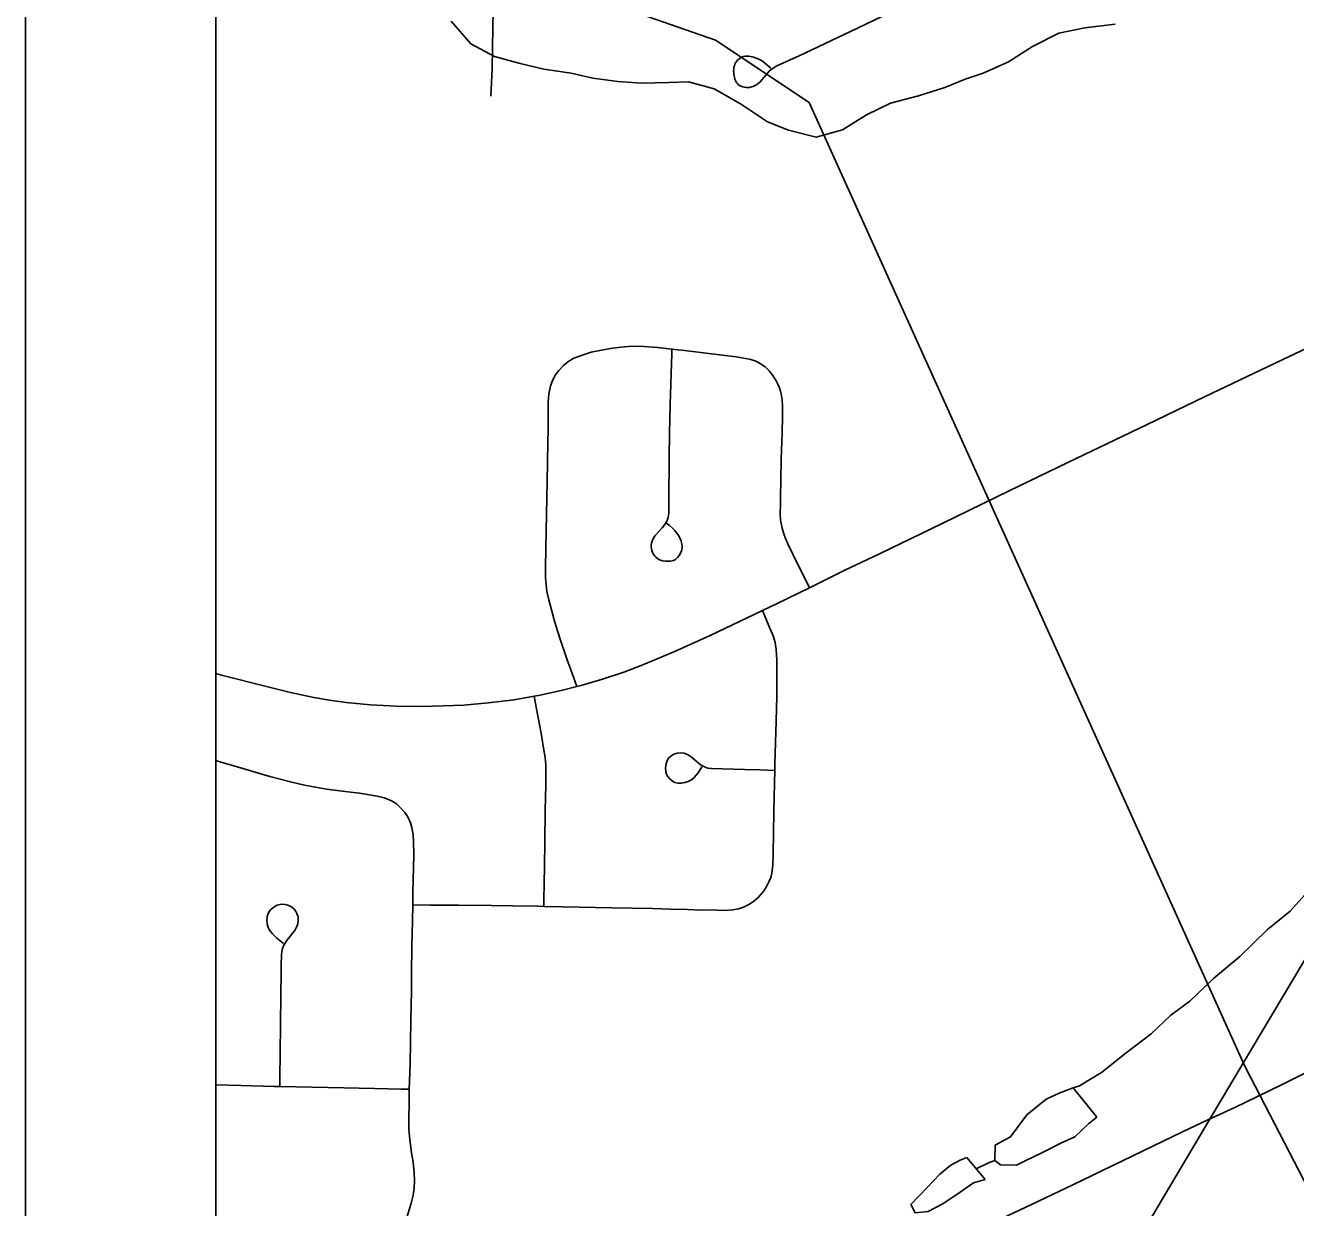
# Model space of a CAD drawing. Extents: x 0 to 34, y 0 to 22.
# Drawn here: x 2 to 2.667, y 16.596 to 17.216 of the extents above; entities that cross this region are included whole.
import ezdxf

# ---------------------------------------------------------------- set-up
doc = ezdxf.new("R2010")
doc.units = 0
for name, color, linetype in [('GM_X_City_Street', 7, 'Continuous'), ('GM_X_Corporation', 7, 'Continuous'), ('GM_X_Minor_Lake', 7, 'Continuous'), ('GM_X_Minor_River', 7, 'Continuous'), ('GM_X_Rail_Line', 7, 'Continuous'), ('GM_X_State_Route', 7, 'Continuous'), ('GM_X_Township_Road', 7, 'Continuous'), ('SH_Data', 7, 'Continuous')]:
    doc.layers.add(name, color=color, linetype=linetype)

msp = doc.modelspace()

# ---------------------------------------------------------------- linework, layer by layer
at = {"layer": 'GM_X_City_Street'}
for points in [[(2.2443, 17.17926), (2.24488, 17.19359), (2.24531, 17.21533), (2.24562, 17.23274), (2.24609, 17.24763), (2.24652, 17.25816), (2.24733, 17.26677), (2.24877, 17.27718), (2.25061, 17.28691), (2.25233, 17.29412), (2.25519, 17.30359), (2.25968, 17.31649), (2.26408, 17.32947), (2.26726, 17.33887)], [(2.39116, 17.19401), (2.38786, 17.19677), (2.38652, 17.1977), (2.38558, 17.19828), (2.38455, 17.19879), (2.38353, 17.19921), (2.3825, 17.19956), (2.38139, 17.19989), (2.3804, 17.20012), (2.37943, 17.20023), (2.37858, 17.20026), (2.37761, 17.20018), (2.37675, 17.2), (2.37584, 17.19966), (2.37507, 17.19924), (2.37439, 17.19872), (2.37368, 17.1981), (2.37313, 17.19741), (2.37265, 17.19673), (2.37228, 17.19599), (2.372, 17.19522), (2.37177, 17.19442), (2.37165, 17.19349), (2.3716, 17.19252), (2.37166, 17.1916), (2.37174, 17.1907), (2.37186, 17.18984), (2.37203, 17.18896), (2.37226, 17.18813), (2.37254, 17.18739), (2.37294, 17.18665), (2.37341, 17.18599), (2.37408, 17.18539), (2.37471, 17.1849), (2.37549, 17.18446), (2.3764, 17.18412), (2.3773, 17.18391), (2.37827, 17.18377), (2.37922, 17.18375), (2.38012, 17.18386), (2.38107, 17.18407), (2.38191, 17.1844), (2.3828, 17.18481), (2.38357, 17.18526), (2.38452, 17.18595), (2.38549, 17.18682), (2.38933, 17.1913), (2.39036, 17.19242), (2.39135, 17.19332), (2.39241, 17.19402), (2.39427, 17.19513), (2.40594, 17.20033), (2.43287, 17.21321), (2.48166, 17.23656)], [(2.28929, 16.86946), (2.28755, 16.87439), (2.28431, 16.88354), (2.28032, 16.8955), (2.27788, 16.90327), (2.27601, 16.90971), (2.2746, 16.91498), (2.27363, 16.9194), (2.2732, 16.92306), (2.27299, 16.92661), (2.27288, 16.93221), (2.27309, 16.94169), (2.27319, 16.95095), (2.2734, 16.95956), (2.27404, 16.98659), (2.27414, 16.99823), (2.27424, 17.00372), (2.27423, 17.01244), (2.27432, 17.01874), (2.27471, 17.02297), (2.27552, 17.02731), (2.27671, 17.03043), (2.27811, 17.03301), (2.27983, 17.03527), (2.2823, 17.03797), (2.28446, 17.03969), (2.28607, 17.04077), (2.28779, 17.04174), (2.29027, 17.04271), (2.29318, 17.04379), (2.29684, 17.04487), (2.30233, 17.04605), (2.30814, 17.04703), (2.31428, 17.04778), (2.31838, 17.04811), (2.32473, 17.04789), (2.33169, 17.04746), (2.33922, 17.04659), (2.34587, 17.04582), (2.36576, 17.04339), (2.37298, 17.04242), (2.37707, 17.04178), (2.38073, 17.04103), (2.38321, 17.04017), (2.38555, 17.03896), (2.38811, 17.03722), (2.39036, 17.03509), (2.39225, 17.03263), (2.39398, 17.02994), (2.39484, 17.02822), (2.39571, 17.02628), (2.39625, 17.02445), (2.39658, 17.02304), (2.39704, 17.01997), (2.39722, 17.01638), (2.39733, 17.01271), (2.39722, 17.0098), (2.39712, 17.00392), (2.39701, 17.00268), (2.39658, 16.98902), (2.39648, 16.9775), (2.39627, 16.96942), (2.39617, 16.96511), (2.39606, 16.96048), (2.39628, 16.95673), (2.39703, 16.95262), (2.3978, 16.95008), (2.39883, 16.94717), (2.40006, 16.94433), (2.40523, 16.93389), (2.40824, 16.92775), (2.41138, 16.92138)], [(2.33635, 16.95517), (2.33801, 16.95398), (2.33955, 16.95256), (2.3408, 16.95131), (2.34163, 16.95024), (2.34252, 16.94905), (2.34341, 16.94757), (2.34407, 16.94597), (2.34436, 16.94484), (2.34454, 16.94347), (2.34454, 16.94246), (2.34425, 16.94074), (2.34377, 16.93949), (2.34306, 16.93819), (2.34223, 16.93718), (2.3417, 16.9367), (2.34104, 16.93617), (2.34003, 16.93564), (2.33867, 16.93534), (2.33711, 16.93523), (2.33582, 16.93528), (2.33433, 16.93552), (2.33279, 16.93605), (2.33191, 16.93659), (2.33084, 16.93741), (2.33036, 16.93795), (2.32947, 16.9392), (2.32901, 16.94004), (2.32864, 16.94092), (2.32846, 16.94182), (2.32834, 16.94276), (2.32833, 16.94368), (2.32851, 16.94477), (2.32881, 16.94578), (2.32953, 16.94739), (2.33012, 16.94822), (2.33071, 16.94893), (2.33255, 16.95095), (2.33415, 16.95273), (2.33534, 16.95433), (2.33652, 16.95635), (2.33724, 16.95819), (2.33753, 16.95932), (2.33765, 16.96062), (2.3377, 16.97327), (2.33781, 16.98359), (2.33781, 16.98971), (2.33804, 17.00241), (2.33839, 17.01742), (2.33916, 17.04425), (2.33922, 17.04659)], [(2.20333, 16.755), (2.21236, 16.75487), (2.21913, 16.75487), (2.22719, 16.75482), (2.24458, 16.75462), (2.25576, 16.75452), (2.26881, 16.75426), (2.27205, 16.7542), (2.28184, 16.75402), (2.30794, 16.75338), (2.32903, 16.75301), (2.33848, 16.7528), (2.34751, 16.75254), (2.35428, 16.75228), (2.35942, 16.75233), (2.36687, 16.7521), (2.37121, 16.75241), (2.37426, 16.75299), (2.37685, 16.75374), (2.3799, 16.75534), (2.38229, 16.75694), (2.38468, 16.75906), (2.3876, 16.76251), (2.38862, 16.7643), (2.39013, 16.76701), (2.39109, 16.76931), (2.39172, 16.7717), (2.39216, 16.77602), (2.39232, 16.7816), (2.39272, 16.80396), (2.39314, 16.81886), (2.39326, 16.82542), (2.39332, 16.8288), (2.39392, 16.85142), (2.3943, 16.86449), (2.3943, 16.87198), (2.3943, 16.87679), (2.39432, 16.88338), (2.39398, 16.88896), (2.39335, 16.89262), (2.3923, 16.8962), (2.39015, 16.90135), (2.38682, 16.90936)], [(2.27205, 16.7542), (2.2721, 16.75768), (2.27236, 16.77507), (2.27248, 16.78809), (2.27274, 16.80468), (2.27301, 16.81795), (2.273, 16.82513), (2.273, 16.82844), (2.27273, 16.83229), (2.27193, 16.8372), (2.2706, 16.84503), (2.26807, 16.85871), (2.26702, 16.86442)], [(2.1, 16.83065), (2.102, 16.83009), (2.11105, 16.82742), (2.12829, 16.8224), (2.13918, 16.81948), (2.14649, 16.81783), (2.15219, 16.81671), (2.15802, 16.81572), (2.16499, 16.81477), (2.16922, 16.81425), (2.17524, 16.81351), (2.17959, 16.81295), (2.18459, 16.81207), (2.18818, 16.81114), (2.19056, 16.81022), (2.19247, 16.8094), (2.19469, 16.80792), (2.19704, 16.80576), (2.19909, 16.80342), (2.20077, 16.8008), (2.2021, 16.798), (2.20278, 16.79562), (2.20345, 16.79177), (2.20359, 16.78832), (2.20374, 16.78146), (2.20333, 16.76137), (2.20333, 16.755), (2.20307, 16.74637), (2.20277, 16.73361), (2.20254, 16.71869), (2.20254, 16.71), (2.20216, 16.69449), (2.20182, 16.6715), (2.2014, 16.65829), (2.20135, 16.65659), (2.20123, 16.63732), (2.20164, 16.63174), (2.20265, 16.62497), (2.20346, 16.62007), (2.20405, 16.61451), (2.20423, 16.61016), (2.20408, 16.60644), (2.20352, 16.60276), (2.20236, 16.59856), (2.20026, 16.59143)], [(2.35496, 16.82737), (2.35295, 16.8242), (2.352, 16.82298), (2.35089, 16.82182), (2.34944, 16.82066), (2.34781, 16.81976), (2.34606, 16.81912), (2.34423, 16.81879), (2.34238, 16.81882), (2.34081, 16.81917), (2.33952, 16.81987), (2.33809, 16.82102), (2.33696, 16.82246), (2.33645, 16.82353), (2.33612, 16.82465), (2.33601, 16.82543), (2.33596, 16.8264), (2.33609, 16.82822), (2.33656, 16.83001), (2.33701, 16.831), (2.33771, 16.83208), (2.33868, 16.83302), (2.34023, 16.83404), (2.34199, 16.83462), (2.34384, 16.83479), (2.34566, 16.83452), (2.34738, 16.83384), (2.34946, 16.83249), (2.35182, 16.83048), (2.35423, 16.82853), (2.35639, 16.82735), (2.35814, 16.82678), (2.35997, 16.82649), (2.3773, 16.82606), (2.38534, 16.82574), (2.39326, 16.82542)], [(2.13343, 16.65967), (2.13346, 16.66236), (2.13363, 16.67904), (2.13379, 16.69024), (2.13384, 16.69584), (2.13396, 16.70393), (2.13428, 16.72325), (2.13435, 16.72884), (2.13453, 16.73048), (2.13493, 16.73211), (2.13547, 16.73353), (2.13703, 16.73603), (2.13913, 16.73874), (2.14054, 16.74056), (2.14149, 16.74192), (2.14233, 16.74335), (2.14296, 16.7451), (2.14318, 16.74693), (2.14307, 16.74878), (2.14244, 16.75052), (2.14175, 16.75179), (2.14074, 16.75301), (2.13932, 16.75416), (2.1377, 16.7549), (2.13627, 16.75524), (2.13484, 16.75528), (2.13343, 16.75517), (2.13215, 16.75476), (2.1308, 16.75415), (2.12965, 16.75334), (2.12864, 16.75239), (2.12782, 16.75118), (2.12715, 16.74989), (2.12681, 16.74865), (2.1266, 16.7468), (2.12682, 16.74496), (2.12741, 16.74319), (2.12796, 16.74198), (2.12857, 16.74103), (2.12962, 16.73971), (2.13067, 16.73867), (2.13195, 16.73752), (2.13371, 16.73603), (2.1354, 16.73475)], [(2.1, 16.66055), (2.11313, 16.66024), (2.1305, 16.65972), (2.13343, 16.65967), (2.16711, 16.65903), (2.18324, 16.65865), (2.19719, 16.65838), (2.2014, 16.65829)]]:
    msp.add_lwpolyline(points, dxfattribs=at)
at = {"layer": 'GM_X_Corporation'}
for points in [[(2.67, 17.65562), (2.64281, 17.66315), (2.60429, 17.67271), (2.57399, 17.67381), (2.54598, 17.6745), (2.51762, 17.67862), (2.49831, 17.6796), (2.45708, 17.65155), (2.42687, 17.62566), (2.3837, 17.59346), (2.34819, 17.56762), (2.31191, 17.54142), (2.28898, 17.52381), (2.27425, 17.49433), (2.2518, 17.45163), (2.22685, 17.42226), (2.18705, 17.38471), (2.17358, 17.36774), (2.1521, 17.34328), (2.12505, 17.32989), (2.1, 17.32132), (2.1, 14.1)], [(2.67, 17.65562), (2.64281, 17.66315), (2.60428, 17.67271), (2.574, 17.67381), (2.54597, 17.6745), (2.51761, 17.67862), (2.49831, 17.6796), (2.45708, 17.65155), (2.42687, 17.62566), (2.3837, 17.59346), (2.34819, 17.56762), (2.31191, 17.54142), (2.28898, 17.52382), (2.27425, 17.49433), (2.2518, 17.45163), (2.22685, 17.42226), (2.1951, 17.39487), (2.17358, 17.36774), (2.15209, 17.34327), (2.12505, 17.32989), (2.1, 17.32132), (2.1, 14.1)], [(2.67, 17.65562), (2.64281, 17.66315), (2.60429, 17.67271), (2.57399, 17.67381), (2.54598, 17.6745), (2.51762, 17.67862), (2.49831, 17.6796), (2.45708, 17.65155), (2.42687, 17.62566), (2.3837, 17.59346), (2.34819, 17.56762), (2.31191, 17.54142), (2.28898, 17.52381), (2.27425, 17.49433), (2.2518, 17.45163), (2.22685, 17.42226), (2.18705, 17.38471), (2.17358, 17.36774), (2.1521, 17.34328), (2.12505, 17.32989), (2.1, 17.32132), (2.1, 14.97866)]]:
    msp.add_lwpolyline(points, dxfattribs=at)
at = {"layer": 'GM_X_Minor_Lake'}
for p, q in [((2.56219, 16.64358), (2.54972, 16.65908)), ((2.50356, 16.61083), (2.49401, 16.62246))]:
    msp.add_line(p, q, dxfattribs=at)
for points in [[(2.54972, 16.65908), (2.54247, 16.65622), (2.53558, 16.65297), (2.52556, 16.64486), (2.51696, 16.63329), (2.50891, 16.62893), (2.50872, 16.62096), (2.51169, 16.61861), (2.52, 16.61841), (2.52498, 16.62094), (2.53339, 16.62491), (2.54334, 16.62999), (2.5506, 16.63323), (2.55796, 16.64027), (2.56219, 16.64358)], [(2.49401, 16.62246), (2.49058, 16.62102), (2.4856, 16.61848), (2.47982, 16.61369), (2.47322, 16.60663), (2.46468, 16.59773), (2.46685, 16.59349), (2.47367, 16.59409), (2.48133, 16.59808), (2.49055, 16.60431), (2.49747, 16.60908), (2.50356, 16.61083)]]:
    msp.add_lwpolyline(points, dxfattribs=at)
at = {"layer": 'GM_X_Minor_River'}
for points in [[(2.2234, 17.21862), (2.23376, 17.20666), (2.24611, 17.19997), (2.25965, 17.1963), (2.27207, 17.19341), (2.28639, 17.19124), (2.29768, 17.18876), (2.31088, 17.18699), (2.32333, 17.186), (2.3377, 17.18649), (2.34791, 17.18668), (2.36145, 17.18301), (2.37529, 17.17516), (2.38947, 17.16578), (2.40035, 17.1614), (2.41502, 17.15771), (2.4287, 17.16163), (2.44132, 17.16937), (2.45391, 17.17559), (2.46872, 17.17949), (2.4824, 17.18379), (2.49307, 17.18815), (2.50258, 17.19139), (2.51591, 17.19722), (2.52854, 17.20534), (2.54227, 17.2123), (2.55593, 17.21508), (2.57184, 17.21706)], [(2.67605, 16.76551), (2.6637, 16.75169), (2.6518, 16.74204), (2.63717, 16.72788), (2.62335, 16.71637), (2.61103, 16.70445), (2.60107, 16.69704), (2.59068, 16.68736), (2.57765, 16.67735), (2.5646, 16.66696), (2.55313, 16.65996)], [(2.55313, 16.65996), (2.54972, 16.65908)], [(2.50872, 16.62096), (2.50533, 16.6197), (2.49883, 16.61659)]]:
    msp.add_lwpolyline(points, dxfattribs=at)
at = {"layer": 'GM_X_Rail_Line'}
msp.add_line((2.64019, 16.66968), (2.63886, 16.67261), dxfattribs=at)
for points in [[(2.35305, 16.19017), (2.62222, 16.64377), (2.93613, 17.17035), (2.971, 17.22191), (2.99601, 17.25451), (3.01854, 17.27983), (3.04497, 17.30394), (3.08593, 17.33452), (3.11055, 17.35059), (3.14632, 17.37159), (3.36404, 17.47734), (3.42262, 17.50508), (3.44802, 17.51544), (3.47731, 17.52659), (3.4939, 17.53359), (3.55844, 17.5634), (3.67456, 17.61938), (3.76217, 17.66293), (3.79198, 17.68029), (3.82256, 17.6987), (3.85211, 17.71814), (3.88451, 17.7412), (3.9292, 17.77616), (3.9602, 17.80237)], [(2.63886, 16.67261), (2.41121, 17.17586), (2.36207, 17.20863), (2.31497, 17.22502), (2.27401, 17.23834), (2.21053, 17.27521), (2.14675, 17.34809)], [(2.65698, 14.1), (2.90883, 15.68759), (2.96003, 16.05223), (2.64019, 16.66968)]]:
    msp.add_lwpolyline(points, dxfattribs=at)
at = {"layer": 'GM_X_State_Route'}
for points in [[(2.42991, 16.93056), (2.43255, 16.93188), (2.4481, 16.9392), (2.48066, 16.95495), (2.51614, 16.97216), (2.54705, 16.98699), (2.58821, 17.00677), (2.61912, 17.0216), (2.66283, 17.04248), (2.69503, 17.05768), (2.71935, 17.0694), (2.74338, 17.0811)], [(2.1, 16.87628), (2.10218, 16.87574), (2.12724, 16.86935), (2.13914, 16.86643), (2.15129, 16.86378), (2.15958, 16.86238), (2.16827, 16.86109), (2.18116, 16.8599), (2.19475, 16.8593), (2.20794, 16.85911), (2.21923, 16.85941), (2.23012, 16.85982), (2.24281, 16.86092), (2.2565, 16.86253), (2.26702, 16.86442), (2.26928, 16.86483), (2.28111, 16.86741), (2.28929, 16.86946), (2.29208, 16.87016), (2.30288, 16.87346), (2.31403, 16.87712), (2.32318, 16.8806), (2.33031, 16.88353), (2.34147, 16.88829), (2.35939, 16.89635), (2.38682, 16.90936), (2.39415, 16.91283), (2.41138, 16.92138), (2.42991, 16.93056)]]:
    msp.add_lwpolyline(points, dxfattribs=at)
at = {"layer": 'GM_X_Township_Road'}
for points in [[(2.63456, 16.64866), (2.64621, 16.65432), (2.65939, 16.66079), (2.67799, 16.66995), (2.71277, 16.68663), (2.73416, 16.69673), (2.74466, 16.70175), (2.75736, 16.70797), (2.77049, 16.71458)], [(2.45786, 16.56471), (2.48672, 16.57834), (2.52752, 16.59756), (2.54963, 16.60816), (2.58114, 16.62327), (2.6071, 16.636), (2.62046, 16.64223), (2.63456, 16.64866)]]:
    msp.add_lwpolyline(points, dxfattribs=at)
at = {"layer": 'SH_Data'}
for p, q in [((2, 21), (2, 14)), ((2, 21), (2, 14)), ((2.1, 20.9), (2.1, 14.1)), ((2.1, 20.9), (2.1, 14.1))]:
    msp.add_line(p, q, dxfattribs=at)

doc.saveas('drawing.dxf')
